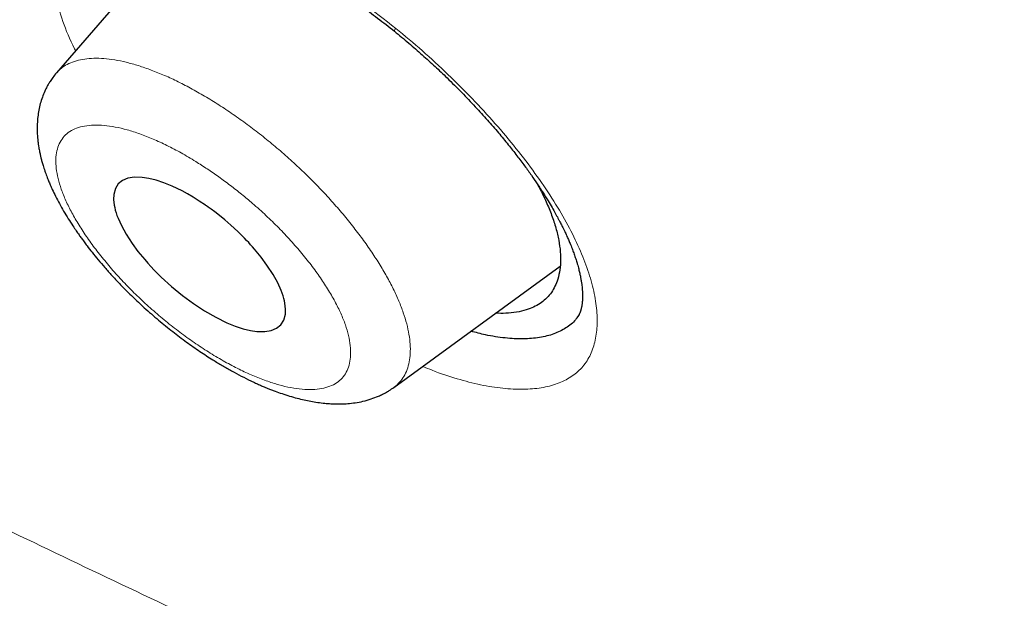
# Model space of a CAD drawing. Header units: millimetres. Extents: x 8 to 473, y 11 to 654.
# Tile 68 of 656: x 430.18 to 438.47, y 138.16 to 143.03. Entities that reach past the tile are written whole.
import ezdxf

# ---------------------------------------------------------------- set-up
doc = ezdxf.new("R2010")
doc.units = ezdxf.units.MM

msp = doc.modelspace()

# ---------------------------------------------------------------- linework, layer by layer
at = {"color": 7, "linetype": 'Continuous', "lineweight": 30}
for p, q in [((431.5458, 143.8075), (430.4901, 142.5863)), ((430.4907, 142.5858), (430.4914, 142.5867)), ((433.3304, 139.9395), (434.7301, 140.9594)), ((434.8907, 140.5541), (434.8701, 140.5239))]:
    msp.add_line(p, q, dxfattribs=at)
at = {"color": 7, "linetype": 'Continuous', "lineweight": 30, "flags": 128}
msp.add_lwpolyline([(431.9235, 140.4843), (431.9945, 140.4554), (432.061, 140.4334), (432.1224, 140.4185), (432.1784, 140.4102), (432.244, 140.4091), (432.2991, 140.4185), (432.3434, 140.4374), (432.3793, 140.4669), (432.4042, 140.5066), (432.4174, 140.556), (432.4192, 140.5992), (432.414, 140.6471), (432.4098, 140.6676), (432.4045, 140.6888), (432.398, 140.7106), (432.3904, 140.7331), (432.3816, 140.7561), (432.3533, 140.8184), (432.3139, 140.8896), (432.2617, 140.9696), (432.2133, 141.0348), (432.1566, 141.104), (432.1411, 141.1218), (432.125, 141.1399), (432.1084, 141.158), (432.0913, 141.1763), (432.0736, 141.1948), (432.0553, 141.2133), (432.0365, 141.2319), (432.0172, 141.2506), (431.9595, 141.3039), (431.9073, 141.3491), (431.8616, 141.3864), (431.823, 141.4165), (431.7918, 141.4397), (431.7683, 141.4566), (431.7527, 141.4677), (431.7478, 141.4711), (431.7459, 141.4724), (431.7453, 141.4728), (431.745, 141.4729), (431.7449, 141.473), (431.7449, 141.473), (431.7449, 141.4731), (431.7449, 141.4731), (431.7449, 141.4731), (431.6925, 141.5081), (431.6422, 141.5397), (431.5941, 141.5678), (431.5485, 141.5926), (431.5053, 141.6143), (431.4647, 141.6331), (431.3945, 141.6617), (431.3287, 141.6835), (431.2676, 141.6986), (431.2119, 141.707), (431.1462, 141.7085), (431.0909, 141.6994), (431.0463, 141.6807), (431.0108, 141.6518), (430.9861, 141.6127), (430.9728, 141.5638), (430.9709, 141.5208), (430.9762, 141.4728), (430.9803, 141.4523), (430.9856, 141.431), (430.9921, 141.4091), (430.9998, 141.3864), (431.0087, 141.3632), (431.0369, 141.301), (431.0762, 141.2298), (431.1282, 141.1497), (431.1764, 141.0843), (431.233, 141.0149), (431.2581, 140.9862), (431.2845, 140.9571), (431.3124, 140.9276), (431.3416, 140.8977), (431.3722, 140.8677), (431.4592, 140.7883), (431.5502, 140.7135), (431.6439, 140.6446), (431.7378, 140.5833), (431.8315, 140.5294), (431.9235, 140.4843)], dxfattribs=at)
at = {"color": 8, "linetype": 'Continuous', "lineweight": 0}
msp.add_arc((433.3748, 142.9342), 0.0393, 136.33859, 176.44256, dxfattribs=at)
at = {"color": 7, "linetype": 'Continuous', "lineweight": 30}
for points, knots in [([(461.4343, 127.8744), (461.5028, 128.5627), (461.6393, 129.9326), (461.5397, 132.2118), (461.2898, 134.581), (460.9014, 137.0323), (460.3617, 139.7996), (459.6453, 142.8964), (458.7444, 146.3221), (457.6424, 150.206), (456.3447, 154.5431), (454.9302, 159.3122), (453.4496, 164.132), (451.8166, 169.0606), (450.26, 173.2838), (448.8522, 176.7547), (447.6792, 179.4251), (446.3576, 182.1693), (444.8471, 184.9928), (443.2049, 187.7272), (441.4397, 190.3395), (439.5907, 192.787), (437.5671, 195.1633), (435.4395, 197.4214), (433.265, 199.5544), (430.7073, 201.9013), (427.7673, 204.412), (424.4579, 207.0336), (421.1659, 209.4809), (417.8983, 211.771), (414.664, 213.894), (411.4751, 215.8488), (408.338, 217.6554), (405.2417, 219.3719), (402.1573, 221.0766), (399.0852, 222.7098), (396.0436, 224.2145), (393.0598, 225.5415), (390.1579, 226.6715), (387.3493, 227.6059), (384.6502, 228.3104), (382.3814, 228.6889), (380.5285, 228.788), (379.054, 228.6783), (377.7344, 228.3298), (376.6343, 227.685), (375.8051, 226.7211), (375.2059, 225.4174), (374.8688, 224.0286), (374.8192, 222.9724), (374.8004, 222.5711)], [0, 0, 0, 0, 0.0200047, 0.0398126, 0.0594823, 0.0790442, 0.098539, 0.1240032, 0.1493793, 0.1746635, 0.2089867, 0.2432628, 0.2776948, 0.3122934, 0.3470638, 0.3645565, 0.3821766, 0.3999474, 0.417905, 0.4360854, 0.4514078, 0.4669063, 0.4824142, 0.4977299, 0.5128612, 0.5278497, 0.5501285, 0.5722459, 0.5942634, 0.6162413, 0.6382062, 0.660093, 0.6818368, 0.7033851, 0.7249325, 0.7466767, 0.7685648, 0.7905255, 0.8125089, 0.8345238, 0.8566401, 0.8789195, 0.893908, 0.9090407, 0.9243532, 0.9398664, 0.9553564, 0.9706894, 0.9888644, 1, 1, 1, 1]), ([(459.2222, 127.7834), (459.279, 128.3336), (459.3924, 129.4332), (459.3537, 131.2404), (459.2029, 133.1259), (458.9459, 135.0845), (458.6061, 137.0963), (458.1198, 139.5444), (457.444, 142.4532), (456.5504, 145.8362), (455.5256, 149.4267), (454.3873, 153.2102), (453.1931, 157.1632), (451.9702, 161.1366), (450.6689, 165.1609), (449.2429, 169.2583), (447.9127, 172.7478), (446.7404, 175.5931), (445.7907, 177.7591), (444.7549, 179.9606), (443.6155, 182.1989), (442.3526, 184.4722), (441.0655, 186.5811), (439.779, 188.5047), (438.5312, 190.231), (437.1895, 191.9343), (435.6066, 193.7805), (433.7754, 195.7367), (431.7133, 197.7753), (429.4721, 199.8488), (427.0635, 201.9417), (424.497, 204.0378), (421.9262, 206.0238), (419.3606, 207.9095), (416.5941, 209.8481), (413.6375, 211.7986), (410.5048, 213.7281), (407.4068, 215.5186), (404.335, 217.224), (401.2742, 218.913), (398.2378, 220.5209), (395.2467, 221.9921), (392.5157, 223.1967), (390.0459, 224.1619), (387.8266, 224.9278), (385.6774, 225.5555), (383.6119, 226.0252), (381.7621, 226.2952), (380.1355, 226.3661), (378.7339, 226.2476), (377.5948, 225.9367), (376.7116, 225.4582), (376.0551, 224.8609), (375.5363, 224.1143), (375.1031, 223.1429), (374.7939, 221.9195), (374.6336, 220.4353), (374.6208, 218.8354), (374.7274, 217.1489), (374.9311, 215.3964), (375.3048, 212.9936), (375.9234, 209.8987), (376.8482, 206.079), (377.9052, 202.1902), (379.0464, 198.262), (380.2194, 194.3206), (381.3492, 190.5854), (382.4801, 187.0244), (383.6278, 183.6312), (384.8807, 180.1829), (386.1041, 177.1008), (386.9838, 174.9915), (387.4082, 174.0516), (387.4899, 173.8705)], [0, 0, 0, 0, 0.012215, 0.024412, 0.036596, 0.048766, 0.060927, 0.073082, 0.092172, 0.111249, 0.13031, 0.151946, 0.173571, 0.195212, 0.216878, 0.238563, 0.260269, 0.271132, 0.282006, 0.292893, 0.303792, 0.314705, 0.32563, 0.333834, 0.342045, 0.350258, 0.35847, 0.369407, 0.38033, 0.391239, 0.404312, 0.417369, 0.430424, 0.443476, 0.456526, 0.472832, 0.489119, 0.505383, 0.521624, 0.537868, 0.55414, 0.570431, 0.586733, 0.59978, 0.61283, 0.625882, 0.638943, 0.652018, 0.662926, 0.673848, 0.684783, 0.692993, 0.701206, 0.709417, 0.717621, 0.728547, 0.739459, 0.750357, 0.761244, 0.772118, 0.782981, 0.804686, 0.826372, 0.848038, 0.869678, 0.891304, 0.912939, 0.931134, 0.949343, 0.967563, 0.985796, 0.997263, 1, 1, 1, 1]), ([(404.4234, 216.6686), (404.5035, 216.6242), (404.6608, 216.5372), (404.8922, 216.4089), (405.1146, 216.2855), (405.3281, 216.1669), (405.5326, 216.0532), (405.7246, 215.9463), (405.9044, 215.846), (406.0725, 215.7522), (406.2325, 215.6627), (406.3845, 215.5776), (406.5336, 215.4941), (406.679, 215.4124), (406.8203, 215.333), (406.9515, 215.2592), (407.0729, 215.1908), (407.1872, 215.1262), (407.298, 215.0636), (407.4085, 215.0011), (407.6161, 214.8835), (407.9228, 214.7092), (408.3311, 214.476), (408.7447, 214.2382), (409.271, 213.9338), (409.9082, 213.5616), (410.6566, 213.1187), (411.4066, 212.6673), (412.1636, 212.204), (412.9276, 211.7285), (413.6986, 211.2405), (414.4714, 210.7429), (415.2461, 210.2357), (416.0226, 209.7188), (416.8008, 209.1922), (417.5627, 208.6683), (418.3081, 208.1481), (419.0367, 207.6322), (419.6377, 207.2005), (420.1106, 206.8571), (420.455, 206.6054), (420.7996, 206.3519), (421.1464, 206.0949), (421.464, 205.8581), (421.7536, 205.6407), (422.015, 205.4437), (422.281, 205.242), (422.5518, 205.0357), (422.8247, 204.8267), (423.0961, 204.6177), (423.3293, 204.4372), (423.5246, 204.2854), (423.6832, 204.1616), (423.8395, 204.0393), (423.993, 203.9188), (424.1285, 203.8121), (424.2442, 203.7207), (424.3387, 203.6459), (424.4117, 203.588), (424.4653, 203.5454), (424.5016, 203.5166), (424.5351, 203.49), (424.5632, 203.4676), (424.5842, 203.4509), (424.6001, 203.4382), (424.616, 203.4256), (424.6362, 203.4094), (424.6624, 203.3886), (424.6987, 203.3596), (424.7467, 203.3213), (424.8076, 203.2726), (424.8756, 203.2181), (424.9499, 203.1585), (425.0285, 203.0954), (425.1109, 203.0291), (425.1942, 202.9619), (425.277, 202.895), (425.4291, 202.7719), (425.6488, 202.5934), (425.9342, 202.3599), (426.2205, 202.1242), (426.508, 201.8858), (426.7995, 201.6425), (427.0916, 201.397), (427.3867, 201.1472), (427.6407, 200.9306), (427.8528, 200.7486), (428.0223, 200.6026), (428.1927, 200.4551), (428.3627, 200.3074), (428.5279, 200.1631), (428.6851, 200.0253), (428.8325, 199.8956), (428.971, 199.7732), (429.0928, 199.6651), (429.1991, 199.5706), (429.2909, 199.4887), (429.3771, 199.4116), (429.4598, 199.3375), (429.5521, 199.2546), (429.6588, 199.1585), (429.783, 199.0463), (429.9168, 198.9251), (430.0602, 198.7946), (430.2132, 198.6548), (430.3755, 198.5059), (430.5448, 198.3498), (430.7171, 198.1901), (430.8886, 198.0304), (431.1035, 197.8292), (431.3599, 197.5874), (431.6558, 197.3057), (431.9503, 197.0227), (432.2447, 196.7369), (432.5414, 196.446), (432.836, 196.154), (433.1294, 195.8602), (433.4483, 195.5372), (433.7921, 195.1845), (434.1603, 194.8011), (434.526, 194.4145), (434.8892, 194.0245), (435.2496, 193.631), (435.6071, 193.2343), (435.9605, 192.8349), (436.309, 192.4334), (436.6524, 192.0301), (436.9911, 191.6248), (437.3249, 191.2175), (437.652, 190.8108), (437.9731, 190.4041), (438.2897, 189.9952), (438.6053, 189.5799), (438.8615, 189.2361), (439.0597, 188.9664), (439.2006, 188.7728), (439.34, 188.5798), (439.4753, 188.3905), (439.6039, 188.2092), (439.7249, 188.0371), (439.8387, 187.8741), (439.946, 187.7193), (440.0367, 187.5876), (440.112, 187.4776), (440.1732, 187.3878), (440.2329, 187.3001), (440.2942, 187.2096), (440.3603, 187.1115), (440.4317, 187.0048), (440.5084, 186.8897), (440.5898, 186.7666), (440.6772, 186.6336), (440.7705, 186.4906), (440.8596, 186.3532), (440.9436, 186.2229), (441.0215, 186.1014), (441.0995, 185.979), (441.1746, 185.8607), (441.2433, 185.752), (441.3049, 185.654), (441.3597, 185.5667), (441.408, 185.4892), (441.4464, 185.4276), (441.4758, 185.3802), (441.4971, 185.346), (441.5143, 185.3182), (441.527, 185.2977), (441.5372, 185.2812), (441.5504, 185.2597), (441.5705, 185.2271), (441.5994, 185.1803), (441.635, 185.1223), (441.6772, 185.0535), (441.724, 184.9768), (441.7736, 184.8954), (441.8239, 184.8124), (441.8746, 184.7287), (441.9255, 184.6442), (442.0071, 184.5081), (442.1199, 184.3188), (442.2718, 184.0613), (442.4331, 183.7846), (442.6015, 183.492), (442.767, 183.2011), (442.9273, 182.9158), (443.0824, 182.6366), (443.2323, 182.3634), (443.4142, 182.0284), (443.6267, 181.6311), (443.8687, 181.1703), (444.1053, 180.7116), (444.3372, 180.2542), (444.5646, 179.7981), (444.7876, 179.3432), (445.0285, 178.8434), (445.2859, 178.2993), (445.5581, 177.7115), (445.7768, 177.2292), (445.9463, 176.8499), (446.0699, 176.5706), (446.1946, 176.2862), (446.3207, 175.9958), (446.4249, 175.7535), (446.5071, 175.5608), (446.5673, 175.4192), (446.6278, 175.2763), (446.6879, 175.1335), (446.7467, 174.9932), (446.8062, 174.8507), (446.8654, 174.7081), (446.9242, 174.5661), (446.979, 174.4329), (447.0299, 174.3087), (447.0771, 174.1933), (447.121, 174.0855), (447.1638, 173.9801), (447.2087, 173.8691), (447.2577, 173.7476), (447.311, 173.615), (447.3677, 173.4735), (447.4276, 173.3233), (447.4906, 173.1645), (447.5565, 172.9978), (447.6238, 172.8269), (447.7119, 172.602), (447.8188, 172.3277), (447.9505, 171.9869), (448.0849, 171.6364), (448.2221, 171.2753), (448.4302, 170.723), (448.7067, 169.9775), (449.0348, 169.0734), (449.3431, 168.2067), (449.6328, 167.3767), (449.9164, 166.5501), (450.2337, 165.609), (450.5823, 164.5548), (450.9597, 163.389), (451.3284, 162.2281), (451.6897, 161.0716), (452.0772, 159.8128), (452.4904, 158.4522), (452.93, 156.9897), (453.3664, 155.5298), (453.8029, 154.071), (454.239, 152.6141), (454.6713, 151.1606), (455.0731, 149.7929), (455.4434, 148.5112), (455.782, 147.3158), (456.0737, 146.2613), (456.3209, 145.3461), (456.4796, 144.7459), (456.5898, 144.3227), (456.6544, 144.0727), (456.7201, 143.8162), (456.787, 143.5527), (456.8483, 143.3091), (456.9038, 143.0866), (456.953, 142.8879), (457.0011, 142.6919), (457.047, 142.5033), (457.0866, 142.3397), (457.1203, 142.1995), (457.1486, 142.0811), (457.172, 141.9827), (457.1908, 141.9033), (457.2049, 141.8438), (457.2174, 141.7908), (457.2274, 141.7482), (457.2351, 141.7154), (457.2409, 141.6908), (457.2463, 141.6677), (457.2523, 141.642), (457.2597, 141.6101), (457.2693, 141.5689), (457.2813, 141.5175), (457.2958, 141.4553), (457.3117, 141.3863), (457.3434, 141.2487), (457.3906, 141.0424), (457.4476, 140.7893), (457.5004, 140.5523), (457.5484, 140.3335), (457.5961, 140.1137), (457.6428, 139.896), (457.6879, 139.6825), (457.7396, 139.4345), (457.797, 139.1542), (457.8595, 138.8424), (457.9179, 138.5443), (457.973, 138.257), (458.0251, 137.9786), (458.0758, 137.7011), (458.1256, 137.4224), (458.1748, 137.14), (458.2216, 136.8633), (458.2662, 136.5921), (458.3086, 136.327), (458.3441, 136.0972), (458.3726, 135.9074), (458.394, 135.7627), (458.4134, 135.6279), (458.4304, 135.5086), (458.445, 135.4037), (458.4575, 135.3123), (458.4691, 135.2269), (458.4803, 135.1429), (458.4918, 135.0554), (458.5038, 134.9625), (458.5163, 134.8644), (458.5292, 134.7613), (458.5426, 134.6516), (458.5565, 134.5352), (458.5734, 134.3908), (458.5926, 134.2201), (458.6134, 134.0259), (458.6333, 133.8321), (458.6519, 133.6395), (458.6695, 133.4482), (458.6828, 133.2926), (458.6927, 133.1723), (458.6994, 133.0867), (458.7059, 133.0017), (458.712, 132.9193), (458.7175, 132.8421), (458.7223, 132.7732), (458.7263, 132.7129), (458.7297, 132.6607), (458.7326, 132.6153), (458.735, 132.5766), (458.7369, 132.5445), (458.7386, 132.516), (458.7403, 132.4872), (458.7423, 132.4541), (458.7445, 132.4155), (458.7469, 132.3717), (458.7495, 132.3227), (458.7524, 132.2684), (458.7553, 132.2087), (458.7585, 132.1433), (458.7617, 132.0719), (458.765, 131.9946), (458.7683, 131.9119), (458.7714, 131.8242), (458.7747, 131.7255), (458.7777, 131.6197), (458.7803, 131.5103), (458.7823, 131.4051), (458.7838, 131.3044), (458.7848, 131.2084), (458.7853, 131.1197), (458.7855, 131.0381), (458.7853, 130.9677), (458.785, 130.9056), (458.7846, 130.8478), (458.7839, 130.7866), (458.783, 130.7209), (458.7817, 130.6426), (458.7797, 130.5507), (458.7768, 130.4443), (458.7735, 130.347), (458.7701, 130.2604), (458.7669, 130.1859), (458.7633, 130.1101), (458.7595, 130.0357), (458.7555, 129.9659), (458.7516, 129.9022), (458.7479, 129.8444), (458.7443, 129.7921), (458.7409, 129.7448), (458.7378, 129.7025), (458.7349, 129.6655), (458.7324, 129.6341), (458.7302, 129.6071), (458.7284, 129.585), (458.7268, 129.5659), (458.7254, 129.5492), (458.7238, 129.5308), (458.7218, 129.5088), (458.7193, 129.4808), (458.7162, 129.4467), (458.7123, 129.4062), (458.7077, 129.3595), (458.7024, 129.3066), (458.6961, 129.2476), (458.6889, 129.1826), (458.6807, 129.1115), (458.6713, 129.0344), (458.6607, 128.9515), (458.6487, 128.8628), (458.6352, 128.7684), (458.6201, 128.6684), (458.6032, 128.5629), (458.5842, 128.452), (458.5633, 128.3358), (458.5479, 128.2571), (458.54, 128.2167)], [0, 0, 0, 0, 0.00246, 0.004828, 0.007103, 0.009285, 0.011374, 0.013371, 0.015169, 0.016884, 0.018517, 0.020068, 0.021536, 0.023078, 0.024518, 0.025855, 0.027089, 0.028228, 0.029348, 0.030473, 0.031603, 0.035684, 0.039833, 0.044047, 0.048279, 0.055837, 0.063394, 0.07095, 0.078506, 0.086216, 0.093926, 0.101636, 0.109346, 0.117055, 0.124765, 0.132474, 0.139655, 0.146834, 0.154015, 0.1574, 0.160784, 0.164169, 0.167556, 0.171003, 0.17352, 0.176084, 0.178695, 0.181351, 0.184052, 0.186724, 0.189334, 0.190913, 0.192469, 0.194001, 0.195511, 0.196986, 0.19799, 0.198916, 0.199765, 0.200139, 0.200495, 0.200834, 0.201123, 0.201323, 0.20145, 0.201592, 0.201791, 0.202047, 0.202362, 0.202861, 0.203459, 0.204156, 0.204862, 0.205648, 0.20647, 0.207288, 0.208101, 0.208911, 0.211769, 0.214574, 0.217326, 0.220214, 0.22306, 0.225936, 0.228847, 0.231792, 0.233456, 0.235132, 0.236818, 0.238514, 0.240179, 0.241728, 0.243189, 0.244564, 0.245853, 0.246822, 0.247736, 0.248594, 0.249397, 0.250207, 0.251351, 0.25259, 0.253923, 0.255357, 0.256887, 0.258512, 0.260231, 0.261975, 0.263697, 0.265398, 0.26846, 0.27145, 0.274368, 0.277415, 0.280434, 0.283452, 0.286469, 0.289487, 0.293335, 0.297186, 0.301038, 0.304893, 0.308752, 0.312618, 0.316483, 0.320333, 0.324177, 0.328016, 0.331853, 0.335689, 0.339456, 0.343247, 0.347096, 0.351007, 0.352779, 0.354564, 0.356361, 0.358114, 0.35979, 0.361359, 0.362853, 0.364272, 0.365615, 0.366468, 0.367288, 0.368074, 0.36887, 0.369766, 0.370766, 0.371804, 0.372934, 0.374158, 0.375474, 0.376881, 0.377957, 0.37908, 0.380245, 0.381351, 0.382361, 0.38326, 0.384067, 0.384782, 0.385405, 0.38577, 0.386093, 0.386351, 0.386536, 0.386659, 0.386807, 0.387128, 0.387559, 0.388099, 0.38873, 0.389459, 0.390216, 0.390981, 0.391753, 0.392531, 0.393318, 0.395517, 0.397771, 0.400454, 0.403196, 0.405899, 0.40855, 0.411148, 0.413694, 0.416188, 0.420529, 0.424846, 0.429163, 0.433481, 0.437802, 0.442123, 0.446445, 0.45209, 0.457737, 0.463383, 0.466045, 0.468743, 0.471505, 0.474331, 0.47722, 0.47859, 0.479974, 0.481372, 0.482784, 0.484171, 0.485496, 0.486978, 0.488373, 0.489682, 0.490906, 0.492043, 0.493094, 0.494092, 0.495164, 0.49638, 0.497691, 0.499097, 0.500578, 0.502152, 0.503818, 0.50554, 0.507242, 0.510525, 0.513727, 0.517435, 0.521029, 0.524569, 0.534051, 0.543533, 0.552, 0.560466, 0.568933, 0.5774, 0.589495, 0.60159, 0.613685, 0.62578, 0.637875, 0.653302, 0.668729, 0.684157, 0.699585, 0.715012, 0.730438, 0.745865, 0.758697, 0.771529, 0.78436, 0.792828, 0.801296, 0.803961, 0.806689, 0.809498, 0.812389, 0.815361, 0.817528, 0.819737, 0.821932, 0.824017, 0.825989, 0.827363, 0.828677, 0.82993, 0.83064, 0.831321, 0.831914, 0.832405, 0.832743, 0.833008, 0.833229, 0.833512, 0.833867, 0.834294, 0.834889, 0.835584, 0.836375, 0.837196, 0.840193, 0.84329, 0.845703, 0.848174, 0.850673, 0.853132, 0.855549, 0.857923, 0.861569, 0.86511, 0.868594, 0.8718, 0.875007, 0.878213, 0.881422, 0.884697, 0.888066, 0.89111, 0.894227, 0.897417, 0.899248, 0.900966, 0.902569, 0.904058, 0.905232, 0.906325, 0.907335, 0.9083, 0.909348, 0.910489, 0.91165, 0.912895, 0.914222, 0.915633, 0.917127, 0.919487, 0.921872, 0.924252, 0.926627, 0.928996, 0.93136, 0.93243, 0.933499, 0.934567, 0.935624, 0.9366, 0.937481, 0.938224, 0.938883, 0.939458, 0.939948, 0.940353, 0.940679, 0.941031, 0.941451, 0.941941, 0.942502, 0.943125, 0.943817, 0.944581, 0.945414, 0.946335, 0.947329, 0.948396, 0.949536, 0.950729, 0.952236, 0.953663, 0.955011, 0.956368, 0.957633, 0.958807, 0.959889, 0.960881, 0.961618, 0.962376, 0.963196, 0.96408, 0.965027, 0.966363, 0.967808, 0.969362, 0.970346, 0.97137, 0.972433, 0.973483, 0.974457, 0.975339, 0.976146, 0.976878, 0.977537, 0.978138, 0.978661, 0.979103, 0.979468, 0.979806, 0.980045, 0.980281, 0.980519, 0.980827, 0.981225, 0.981714, 0.982294, 0.982964, 0.983726, 0.984578, 0.985522, 0.986557, 0.987683, 0.9889, 0.990209, 0.99161, 0.993103, 0.994688, 0.996366, 0.998136, 1, 1, 1, 1]), ([(430.9938, 143.8788), (430.9966, 143.8812), (431.0017, 143.8857), (431.0094, 143.8912), (431.0162, 143.8957), (431.022, 143.8991), (431.0267, 143.9017), (431.0306, 143.9038), (431.0361, 143.9066), (431.045, 143.9107), (431.0583, 143.9161), (431.0718, 143.9208), (431.0843, 143.9246), (431.0971, 143.928), (431.1122, 143.9316), (431.1291, 143.935), (431.1455, 143.9376), (431.1603, 143.9397), (431.1753, 143.9414), (431.1949, 143.9431), (431.2211, 143.9447), (431.2531, 143.9454), (431.2877, 143.9448), (431.3234, 143.9431), (431.3601, 143.9401), (431.3972, 143.936), (431.4398, 143.9302), (431.489, 143.922), (431.5467, 143.9104), (431.608, 143.896), (431.6656, 143.8806), (431.7159, 143.8658), (431.7558, 143.8533), (431.7901, 143.842), (431.8184, 143.8323), (431.8432, 143.8235), (431.8698, 143.8138), (431.902, 143.8017), (431.9418, 143.7862), (431.9878, 143.7674), (432.0416, 143.7446), (432.1046, 143.7166), (432.1782, 143.6822), (432.263, 143.6405), (432.3591, 143.5906), (432.4666, 143.5316), (432.5782, 143.4669), (432.6924, 143.397), (432.8079, 143.3229), (432.9308, 143.2402), (433.0606, 143.1482), (433.1969, 143.0469), (433.2886, 142.974), (433.3357, 142.9365)], [0, 0, 0, 0, 0.018151, 0.033941, 0.047362, 0.058408, 0.067069, 0.073549, 0.079937, 0.093745, 0.10922, 0.123625, 0.135457, 0.146459, 0.159672, 0.173721, 0.186222, 0.196638, 0.205744, 0.217076, 0.234377, 0.253481, 0.27279, 0.292242, 0.311082, 0.329088, 0.34635, 0.370397, 0.395147, 0.420602, 0.446479, 0.464128, 0.479408, 0.492309, 0.502825, 0.511067, 0.519619, 0.531697, 0.545758, 0.56181, 0.580022, 0.601389, 0.62609, 0.65414, 0.685554, 0.720345, 0.758522, 0.792928, 0.829686, 0.868787, 0.910218, 0.953962, 1, 1, 1, 1]), ([(433.3356, 142.9366), (433.3759, 142.9036), (433.4551, 142.8386), (433.569, 142.7394), (433.6764, 142.6418), (433.7879, 142.5362), (433.9013, 142.4234), (434.0148, 142.3046), (434.1175, 142.1915), (434.2098, 142.0847), (434.2924, 141.9846), (434.3657, 141.8915), (434.4303, 141.8054), (434.487, 141.7266), (434.539, 141.6508), (434.5858, 141.5793), (434.6272, 141.513), (434.661, 141.4562), (434.6887, 141.4076), (434.7087, 141.3709), (434.7229, 141.3442), (434.7325, 141.3258), (434.7409, 141.3093), (434.7492, 141.2926), (434.7588, 141.2731), (434.7708, 141.2482), (434.7848, 141.218), (434.7994, 141.1851), (434.815, 141.1483), (434.8301, 141.1104), (434.845, 141.0706), (434.8585, 141.0316), (434.8694, 140.9974), (434.8778, 140.9687), (434.8838, 140.9468), (434.8888, 140.9275), (434.8933, 140.9089), (434.8982, 140.8873), (434.9035, 140.8612), (434.9084, 140.8333), (434.9122, 140.8077), (434.9151, 140.7838), (434.9173, 140.7593), (434.9188, 140.7339), (434.9192, 140.7123), (434.919, 140.6961), (434.9186, 140.6847), (434.9181, 140.6748), (434.9175, 140.6662), (434.9168, 140.6583), (434.916, 140.6501), (434.9147, 140.6399), (434.9129, 140.6281), (434.9108, 140.6165), (434.9087, 140.6069), (434.9067, 140.599), (434.9047, 140.5915), (434.9023, 140.5834), (434.8993, 140.5748), (434.8961, 140.5662), (434.8927, 140.5584), (434.8897, 140.5519), (434.8864, 140.5455), (434.8809, 140.5358), (434.8728, 140.5232), (434.8681, 140.5179), (434.8682, 140.5182), (434.8682, 140.5184)], [0, 0, 0, 0, 0.035757, 0.070275, 0.10357, 0.135648, 0.176524, 0.215236, 0.251776, 0.286138, 0.318316, 0.348309, 0.376118, 0.401748, 0.425204, 0.450492, 0.472672, 0.491763, 0.508338, 0.522806, 0.52999, 0.536517, 0.542386, 0.547678, 0.55451, 0.563644, 0.575173, 0.58831, 0.600816, 0.617315, 0.632401, 0.648005, 0.664735, 0.675393, 0.684974, 0.69343, 0.701172, 0.710209, 0.7237, 0.738539, 0.751634, 0.76287, 0.776054, 0.792171, 0.807332, 0.815664, 0.823187, 0.829965, 0.836018, 0.841348, 0.847069, 0.854749, 0.865451, 0.875996, 0.884523, 0.891312, 0.898574, 0.907323, 0.917137, 0.928009, 0.938835, 0.947436, 0.954815, 0.965599, 0.978542, 0.991989, 1, 1, 1, 1]), ([(430.4909, 142.5872), (430.4801, 142.5742), (430.4608, 142.5508), (430.438, 142.5172), (430.422, 142.4909), (430.4104, 142.4699), (430.4006, 142.4508), (430.3869, 142.4217), (430.3703, 142.3808), (430.3537, 142.3281), (430.341, 142.2728), (430.3323, 142.2159), (430.328, 142.1599), (430.3274, 142.1077), (430.3291, 142.0656), (430.332, 142.0309), (430.3354, 142.0002), (430.3401, 141.9673), (430.3461, 141.9329), (430.3529, 141.9002), (430.3601, 141.8697), (430.3681, 141.8393), (430.3785, 141.803), (430.3919, 141.7614), (430.4074, 141.7183), (430.4228, 141.6791), (430.4384, 141.6419), (430.4576, 141.5992), (430.4828, 141.5469), (430.5147, 141.4862), (430.5504, 141.4231), (430.5884, 141.3603), (430.6242, 141.3049), (430.655, 141.2592), (430.679, 141.2249), (430.7009, 141.1943), (430.7233, 141.1639), (430.753, 141.1244), (430.7923, 141.0739), (430.842, 141.0128), (430.8974, 140.9478), (430.9636, 140.8736), (431.0415, 140.7909), (431.1324, 140.7002), (431.2351, 140.604), (431.3476, 140.5059), (431.4667, 140.4095), (431.5829, 140.322), (431.696, 140.2428), (431.7965, 140.1775), (431.886, 140.1231), (431.9657, 140.0774), (432.0465, 140.0341), (432.1134, 140.0008), (432.1647, 139.9768), (432.1992, 139.9613), (432.2296, 139.9481), (432.2573, 139.9365), (432.2855, 139.9251), (432.3246, 139.91), (432.3757, 139.8914), (432.4375, 139.871), (432.4997, 139.8529), (432.5602, 139.8375), (432.618, 139.8251), (432.676, 139.8148), (432.7328, 139.8073), (432.7863, 139.8026), (432.8367, 139.8002), (432.8881, 139.8001), (432.9449, 139.803), (433.0066, 139.81), (433.0723, 139.8224), (433.1376, 139.8406), (433.1865, 139.8592), (433.2183, 139.8735), (433.2384, 139.8831), (433.2634, 139.8964), (433.2954, 139.9151), (433.3179, 139.9308), (433.3304, 139.9395)], [0, 0, 0, 0, 0.01214, 0.021778, 0.028878, 0.033988, 0.03908, 0.044322, 0.057287, 0.071172, 0.084808, 0.099245, 0.113953, 0.126964, 0.138174, 0.145596, 0.152854, 0.161056, 0.170385, 0.178883, 0.185652, 0.19291, 0.201733, 0.213204, 0.224219, 0.233952, 0.242436, 0.251891, 0.265964, 0.281467, 0.297007, 0.312569, 0.327626, 0.337658, 0.345971, 0.352789, 0.360111, 0.368432, 0.381968, 0.397471, 0.4138, 0.430461, 0.453206, 0.476581, 0.500621, 0.529529, 0.557203, 0.583683, 0.609015, 0.633546, 0.650996, 0.668764, 0.686866, 0.705156, 0.713897, 0.721737, 0.728672, 0.734697, 0.740659, 0.748002, 0.761467, 0.776008, 0.791003, 0.805277, 0.819004, 0.832456, 0.84711, 0.860225, 0.871696, 0.884179, 0.898225, 0.913834, 0.93028, 0.947935, 0.963891, 0.968572, 0.973355, 0.980015, 0.988896, 1, 1, 1, 1]), ([(434.5359, 141.6549), (434.5425, 141.6431), (434.5719, 141.5909), (434.6139, 141.5017), (434.661, 141.3882), (434.6961, 141.2799), (434.7203, 141.1771), (434.7333, 141.0805), (434.7354, 140.9904), (434.7265, 140.9075), (434.7078, 140.8365), (434.6814, 140.7763), (434.6492, 140.7259), (434.6095, 140.6818), (434.5625, 140.6443), (434.5081, 140.6138), (434.4427, 140.5887), (434.3649, 140.5708), (434.2786, 140.5613), (434.2161, 140.563), (434.1871, 140.5638)], [0, 0, 0, 0, 0.01809, 0.079893, 0.14173, 0.203605, 0.265535, 0.327524, 0.389557, 0.451606, 0.513638, 0.565302, 0.616925, 0.668503, 0.720045, 0.771564, 0.823055, 0.884841, 0.946661, 1, 1, 1, 1]), ([(434.8671, 140.5195), (434.8648, 140.5161), (434.8429, 140.4831), (434.7808, 140.438), (434.6803, 140.3866), (434.5592, 140.3564), (434.4218, 140.3447), (434.2687, 140.3528), (434.1214, 140.3746), (434.0206, 140.4017), (433.9799, 140.4127)], [0, 0, 0, 0, 0.016905, 0.164392, 0.311679, 0.458926, 0.606155, 0.753303, 0.900269, 1, 1, 1, 1])]:
    msp.add_open_spline(points, degree=3, knots=knots, dxfattribs=at)
at = {"color": 8, "linetype": 'Continuous', "lineweight": 0}
for points, knots in [([(404.3569, 216.7998), (405.7188, 216.0434), (408.4356, 214.5345), (412.5561, 212.0892), (416.3729, 209.5979), (419.8755, 207.1338), (423.0606, 204.7509), (426.2692, 202.1948), (429.116, 199.7484), (431.5746, 197.4797), (433.642, 195.4408), (435.6434, 193.3058), (437.5325, 191.082), (439.2773, 188.8), (440.9676, 186.3414), (442.5639, 183.737), (444.0486, 181.02), (445.3645, 178.3508), (446.5413, 175.7293), (447.9497, 172.3078), (449.503, 168.1351), (451.1333, 163.2579), (452.6086, 158.4693), (454.0251, 153.7185), (455.4095, 149.0879), (456.6505, 144.6362), (457.6891, 140.4085), (458.3721, 136.9036), (458.7655, 134.0828), (458.9407, 131.895), (458.9675, 129.8038), (458.7822, 128.5595), (458.6891, 127.9348)], [0, 0, 0, 0, 0.041621, 0.083027, 0.124254, 0.155187, 0.186259, 0.217684, 0.249258, 0.270278, 0.291311, 0.312423, 0.333508, 0.354515, 0.375614, 0.400882, 0.426039, 0.451271, 0.476543, 0.501735, 0.551843, 0.601883, 0.651941, 0.702019, 0.752119, 0.798831, 0.845298, 0.891449, 0.918531, 0.94558, 0.97268, 1, 1, 1, 1]), ([(404.5454, 216.264), (405.877, 215.5232), (408.54, 214.0416), (412.598, 211.6469), (416.3798, 209.1999), (419.8672, 206.7593), (423.0391, 204.3992), (426.2198, 201.8793), (429.0344, 199.4758), (431.4681, 197.2443), (433.5168, 195.2336), (435.4946, 193.1315), (437.3637, 190.9346), (439.0803, 188.665), (440.7369, 186.2169), (442.295, 183.6277), (443.737, 180.9318), (445.0087, 178.2911), (446.142, 175.7079), (447.5493, 172.2113), (449.134, 167.8499), (450.8152, 162.6852), (452.3423, 157.6179), (453.8451, 152.5872), (455.325, 147.5898), (456.6413, 142.6894), (457.5402, 138.6094), (458.0793, 135.323), (458.333, 132.7892), (458.4025, 130.3726), (458.1749, 128.9598), (458.0606, 128.2501)], [0, 0, 0, 0, 0.0410577, 0.0821105, 0.1232452, 0.154293, 0.1856069, 0.2169079, 0.2481504, 0.2691403, 0.2901685, 0.3111004, 0.3320142, 0.3531455, 0.3742811, 0.3994959, 0.4247209, 0.4498671, 0.4748816, 0.4998442, 0.5533653, 0.6069417, 0.66044, 0.71389, 0.7673728, 0.8209497, 0.8746258, 0.905931, 0.9371643, 0.9684378, 1, 1, 1, 1]), ([(457.6983, 128.2204), (457.7955, 128.7808), (457.9893, 129.8971), (458.0053, 131.7723), (457.8858, 133.7354), (457.635, 135.7889), (457.2017, 138.3846), (456.5295, 141.5555), (455.5734, 145.3235), (454.4916, 149.1667), (453.3326, 153.0586), (452.1643, 156.9695), (450.9853, 160.9004), (449.7337, 164.8796), (448.3658, 168.9269), (447.0906, 172.3711), (445.9659, 175.1739), (445.0482, 177.3073), (444.04, 179.479), (442.9278, 181.6885), (441.6905, 183.9309), (440.4251, 186.0086), (439.1578, 187.9039), (437.9267, 189.601), (436.6081, 191.2672), (435.0586, 193.0658), (433.2622, 194.976), (431.2298, 196.9718), (429.018, 199.0015), (426.6431, 201.0485), (424.1128, 203.0998), (421.5778, 205.0457), (419.0536, 206.892), (416.3464, 208.7753), (413.4634, 210.6639), (410.4109, 212.5303), (407.3916, 214.2674), (405.3978, 215.377), (404.4002, 215.9322)], [0, 0, 0, 0, 0.025219, 0.050243, 0.075219, 0.100224, 0.1253, 0.167123, 0.208897, 0.250637, 0.292347, 0.334058, 0.375777, 0.417537, 0.459293, 0.500974, 0.521789, 0.542616, 0.563499, 0.584464, 0.60542, 0.626337, 0.642078, 0.657874, 0.67353, 0.689088, 0.709897, 0.730837, 0.751765, 0.776717, 0.8017, 0.826792, 0.851776, 0.8766, 0.907472, 0.938289, 0.969126, 1, 1, 1, 1]), ([(430.6516, 142.7732), (430.6487, 142.7785), (430.6018, 142.8649), (430.5416, 143.0209), (430.4759, 143.2352), (430.4486, 143.4288), (430.4552, 143.6007), (430.4972, 143.748), (430.5738, 143.8682), (430.6857, 143.9577), (430.8305, 144.0153), (431.0047, 144.0415), (431.2052, 144.0365), (431.429, 144.0004), (431.673, 143.9338), (431.9347, 143.8358), (432.2095, 143.7083), (432.4929, 143.5547), (432.7799, 143.3773), (433.0669, 143.1804), (433.2533, 143.0342), (433.3464, 142.9613)], [0, 0, 0, 0, 0.003682, 0.059004, 0.114251, 0.169511, 0.224822, 0.280214, 0.335736, 0.391229, 0.446588, 0.501899, 0.557184, 0.612437, 0.667661, 0.722908, 0.778269, 0.833739, 0.889248, 0.944695, 1, 1, 1, 1]), ([(433.3464, 142.9613), (433.4218, 142.8988), (433.5725, 142.7739), (433.7877, 142.5749), (433.9925, 142.3705), (434.1842, 142.1618), (434.3612, 141.9512), (434.5217, 141.7408), (434.6636, 141.5329), (434.7853, 141.3295), (434.8843, 141.133), (434.9599, 140.9456), (435.012, 140.7687), (435.0405, 140.6041), (435.0453, 140.4534), (435.0262, 140.3183), (434.983, 140.2004), (434.9157, 140.1014), (434.824, 140.0236), (434.7096, 139.9676), (434.5744, 139.9332), (434.4205, 139.9202), (434.2495, 139.9287), (434.0636, 139.958), (433.8638, 140.0097), (433.6996, 140.0627), (433.5998, 140.1055), (433.5736, 140.1167)], [0, 0, 0, 0, 0.04104, 0.082073, 0.123128, 0.164203, 0.205275, 0.246316, 0.287304, 0.328243, 0.36916, 0.410107, 0.451117, 0.492191, 0.533317, 0.574477, 0.615668, 0.656913, 0.698132, 0.739274, 0.780388, 0.821487, 0.862564, 0.903597, 0.944572, 0.985492, 1, 1, 1, 1]), ([(430.4914, 142.5867), (430.4929, 142.5888), (430.5063, 142.6073), (430.5403, 142.6343), (430.5937, 142.6668), (430.6564, 142.6899), (430.7266, 142.7046), (430.8042, 142.7107), (430.8889, 142.7082), (430.98, 142.697), (431.0773, 142.6771), (431.1799, 142.6491), (431.2524, 142.6233), (431.2887, 142.6103)], [0, 0, 0, 0, 0.01257, 0.111123, 0.209512, 0.307836, 0.406179, 0.504608, 0.603175, 0.701932, 0.800937, 0.900261, 1, 1, 1, 1]), ([(431.2887, 142.6103), (431.3259, 142.5957), (431.4, 142.5666), (431.5156, 142.5125), (431.633, 142.4515), (431.752, 142.3834), (431.8718, 142.3089), (431.9918, 142.2282), (432.1114, 142.142), (432.23, 142.0507), (432.3469, 141.9547), (432.4615, 141.8545), (432.5729, 141.7507), (432.6803, 141.644), (432.7828, 141.5351), (432.8801, 141.4249), (432.9717, 141.3138), (433.0571, 141.2025), (433.1358, 141.0917), (433.2073, 140.9819), (433.2712, 140.874), (433.3269, 140.7684), (433.3738, 140.6661), (433.4116, 140.5677), (433.4401, 140.474), (433.4593, 140.3852), (433.4693, 140.3018), (433.47, 140.2243), (433.4615, 140.153), (433.4435, 140.0885), (433.4165, 140.0309), (433.3791, 139.9819), (433.35, 139.9515), (433.331, 139.9401), (433.3302, 139.9397)], [0, 0, 0, 0, 0.032673, 0.065156, 0.097485, 0.12971, 0.161867, 0.193988, 0.226097, 0.258215, 0.290361, 0.322558, 0.354794, 0.386979, 0.419136, 0.451286, 0.483437, 0.515591, 0.547747, 0.579903, 0.61206, 0.644225, 0.676387, 0.708485, 0.740552, 0.772616, 0.804702, 0.836828, 0.86901, 0.901268, 0.933623, 0.966104, 0.998657, 1, 1, 1, 1]), ([(431.1931, 142.0728), (431.1569, 142.0849), (431.0847, 142.109), (430.984, 142.1323), (430.8899, 142.1458), (430.8034, 142.1486), (430.7254, 142.1411), (430.6575, 142.1229), (430.6004, 142.0941), (430.5542, 142.0546), (430.519, 142.0055), (430.4956, 141.947), (430.4843, 141.8796), (430.485, 141.8037), (430.4973, 141.7205), (430.5214, 141.631), (430.5574, 141.5358), (430.6046, 141.4359), (430.6627, 141.3317), (430.7312, 141.2247), (430.8089, 141.1158), (430.8951, 141.006), (430.9888, 140.8968), (431.0895, 140.7891), (431.1961, 140.6841), (431.3084, 140.5822), (431.4248, 140.4843), (431.5438, 140.3919), (431.6643, 140.306), (431.7861, 140.2267), (431.9077, 140.1548), (432.0273, 140.0915), (432.1436, 140.0378), (432.256, 139.9939), (432.3633, 139.9598), (432.4646, 139.9361), (432.559, 139.923), (432.6461, 139.9204), (432.7247, 139.9282), (432.7931, 139.9468), (432.8506, 139.9762), (432.8969, 140.0163), (432.932, 140.0661), (432.9557, 140.1251), (432.9674, 140.1931), (432.9673, 140.2695), (432.9557, 140.353), (432.932, 140.4427), (432.8964, 140.5378), (432.849, 140.6379), (432.791, 140.7417), (432.7228, 140.8481), (432.6448, 140.9566), (432.5579, 141.0663), (432.4633, 141.1755), (432.362, 141.2827), (432.2546, 141.3872), (432.1498, 141.4814), (432.0491, 141.5656), (431.9541, 141.6401), (431.8573, 141.7113), (431.7598, 141.7785), (431.6537, 141.8467), (431.54, 141.9139), (431.4203, 141.977), (431.3039, 142.0312), (431.2301, 142.0589), (431.1931, 142.0728)], [0, 0, 0, 0, 0.0156642, 0.0312087, 0.0467808, 0.0625276, 0.0783013, 0.0938644, 0.1093737, 0.1249877, 0.1406977, 0.1562466, 0.1717899, 0.187483, 0.2032193, 0.2187722, 0.2342973, 0.2499501, 0.2654344, 0.2811514, 0.2968136, 0.3124368, 0.3281702, 0.3437115, 0.3592148, 0.3748358, 0.3905881, 0.4061519, 0.4216796, 0.4373251, 0.4531577, 0.4687696, 0.4843174, 0.4999594, 0.5156089, 0.5311525, 0.546741, 0.5625232, 0.5783329, 0.5939027, 0.6093905, 0.6249569, 0.6405976, 0.6561333, 0.6717133, 0.6874865, 0.7032901, 0.7188679, 0.7343787, 0.7499842, 0.7655995, 0.7811284, 0.796719, 0.8125181, 0.8282541, 0.8438073, 0.8593311, 0.8749793, 0.8873541, 0.89986, 0.9124695, 0.9249828, 0.9374809, 0.9533213, 0.9689186, 0.984426, 1, 1, 1, 1]), ([(433.7579, 137.0223), (433.4263, 137.173), (432.763, 137.4744), (431.7745, 137.9336), (430.7907, 138.3978), (429.8122, 138.8676), (428.8384, 139.3425), (428.1937, 139.6637), (427.8713, 139.8243)], [0, 0, 0, 0, 0.166673, 0.333343, 0.500011, 0.666676, 0.833339, 1, 1, 1, 1])]:
    msp.add_open_spline(points, degree=3, knots=knots, dxfattribs=at)

doc.saveas('drawing.dxf')
